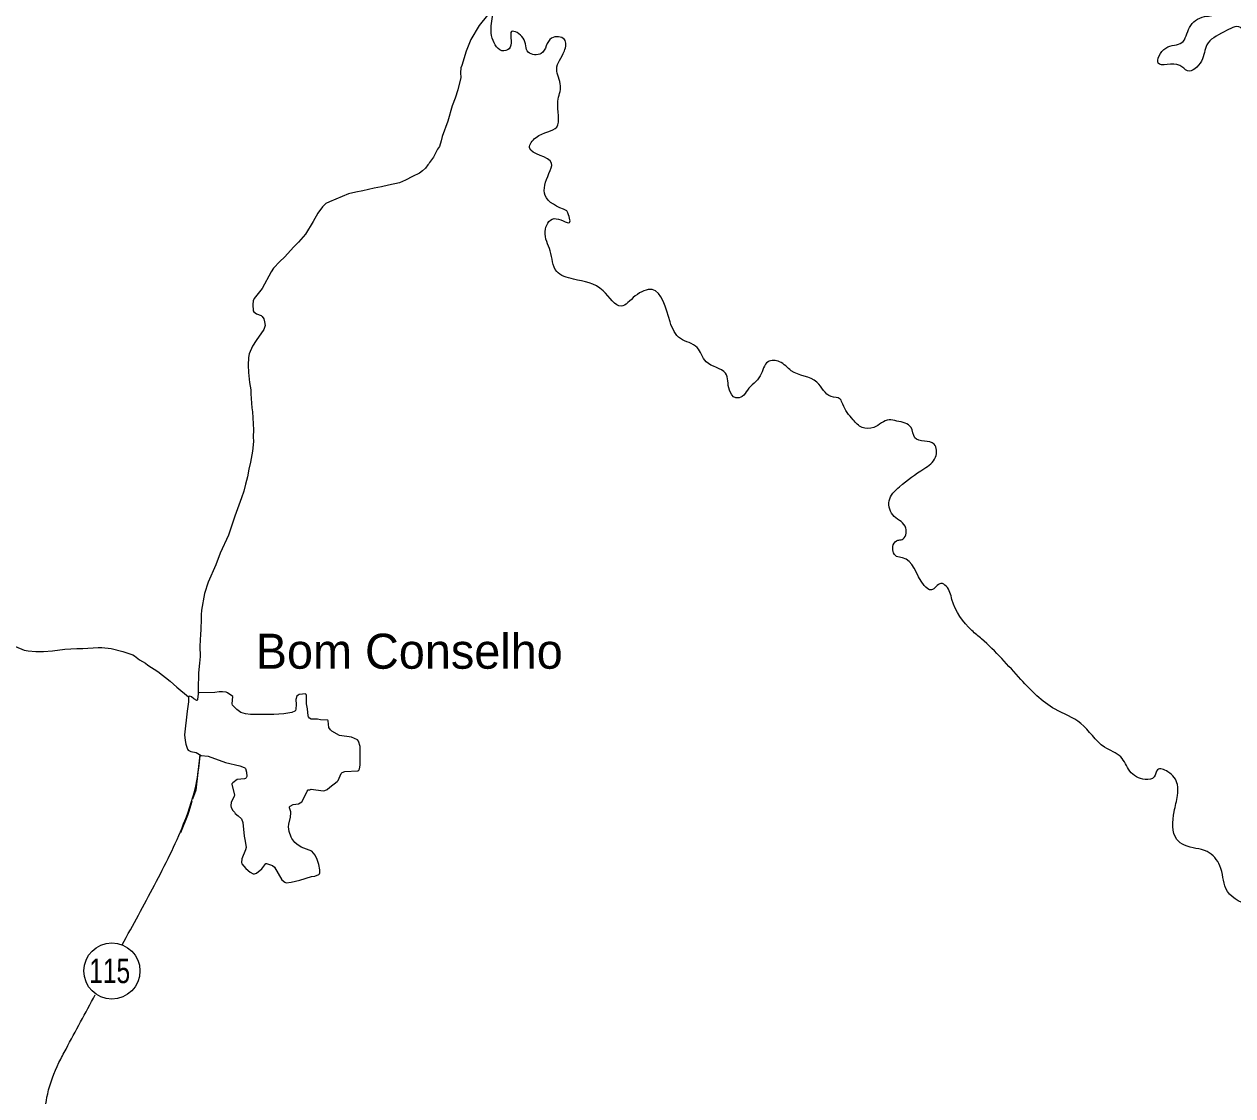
# Model space of a CAD drawing. Extents: x 553962 to 842807, y 8883888 to 9032388.
# Drawn here: x 751125 to 768390, y 8980977 to 8996286 of the extents above; entities that cross this region are included whole.
import ezdxf
from ezdxf.enums import TextEntityAlignment as Align

# ---------------------------------------------------------------- set-up
doc = ezdxf.new("R2010")
doc.units = 0
doc.header["$LTSCALE"] = 200
for name, color, linetype, lineweight in [('12', 7, 'Continuous', 25), ('21', 7, 'Continuous', 25), ('24', 7, 'Continuous', 25), ('41', 7, 'Continuous', 40), ('48', 7, 'Continuous', 25)]:
    doc.layers.add(name, color=color, linetype=linetype, lineweight=lineweight)

msp = doc.modelspace()

# ---------------------------------------------------------------- linework, layer by layer
at = {"layer": '12'}
for points in [[(757744.4, 8996414.5), (757626.8, 8996265.8), (757504.7, 8996067.5), (757436.7, 8995902.3), (757377.9, 8995697.9), (757364.3, 8995664.2), (757358.4, 8995591.1), (757364.1, 8995525.3), (757322.2, 8995349), (757280.8, 8995228.7), (757237.8, 8995120.5), (757176.2, 8994900.9), (757094.2, 8994681), (757080.3, 8994617.7), (757057.3, 8994539.4), (757030, 8994501.8), (756971.2, 8994387)], [(756971.2, 8994387), (756915.9, 8994309.4), (756906.2, 8994289.7), (756893.5, 8994278.5), (756857.7, 8994231), (756816.5, 8994191.4), (756771.9, 8994157.9), (756671.4, 8994111.8), (756570.5, 8994055.5), (756489.1, 8994020.4), (756331.1, 8993988), (756227.8, 8993960.6), (756124.8, 8993944.8), (755962.5, 8993905), (755863.1, 8993888), (755759, 8993864.5), (755485.9, 8993746.7)], [(755485.9, 8993746.7), (755436, 8993725.2), (755388.6, 8993678.9), (755319.8, 8993588), (755254.5, 8993469.5), (755142.1, 8993284), (755043.9, 8993171), (754978.6, 8993106.6), (754841.7, 8992955.8), (754779.1, 8992896.5), (754687.6, 8992799.4), (754651.5, 8992748.6), (754524.1, 8992512.1), (754411.1, 8992365.5), (754398.7, 8992336), (754391.5, 8992281.4), (754397.4, 8992190.1), (754407.1, 8992178.3), (754442.2, 8992150.2), (754510.5, 8992124.1), (754525.7, 8992111.7), (754546.5, 8992078.6), (754558.9, 8992034.2), (754566.8, 8991982.5), (754549.4, 8991924.7), (754437.6, 8991766.5), (754388.2, 8991683.9), (754341.2, 8991577.2), (754329.1, 8991522.1), (754326.6, 8991415.2), (754331, 8991312.1), (754345.5, 8991164.9), (754362.2, 8991061.7), (754363.2, 8991006.3), (754379.5, 8990807.5), (754388.1, 8990748.4), (754401.1, 8990490.5), (754395.5, 8990391.1), (754398.9, 8990324.6), (754386.9, 8990184.8), (754359, 8990030), (754333.6, 8989926.8), (754315.2, 8989820), (754285.7, 8989716.7), (754263.6, 8989613.7), (754232, 8989517.7), (754134.4, 8989256.1), (754043.8, 8988985.6), (753924, 8988727.3), (753924, 8988727.3), (753865.2, 8988561.9), (753752.1, 8988314.6), (753698.9, 8988155), (753660.3, 8987914.5), (753655.8, 8987849.5)], [(755485.9, 8993746.7), (755436, 8993725.2), (755388.6, 8993678.9), (755319.8, 8993588), (755254.5, 8993469.5), (755142.1, 8993284), (755043.9, 8993171), (754978.6, 8993106.6), (754841.7, 8992955.8), (754779.1, 8992896.5), (754687.6, 8992799.4), (754651.5, 8992748.6), (754524.1, 8992512.1), (754411.1, 8992365.5), (754398.7, 8992336), (754391.5, 8992281.4), (754397.4, 8992190.1), (754407.1, 8992178.3), (754442.2, 8992150.2), (754510.5, 8992124.1), (754525.7, 8992111.7), (754546.5, 8992078.6), (754558.9, 8992034.2), (754566.8, 8991982.5), (754549.4, 8991924.7), (754437.6, 8991766.5), (754388.2, 8991683.9), (754341.2, 8991577.2), (754329.1, 8991522.1), (754326.6, 8991415.2), (754331, 8991312.1), (754345.5, 8991164.9), (754362.2, 8991061.7), (754363.2, 8991006.3), (754379.5, 8990807.5), (754388.1, 8990748.4), (754401.1, 8990490.5), (754395.5, 8990391.1), (754398.9, 8990324.6), (754386.9, 8990184.8), (754359, 8990030), (754333.6, 8989926.8), (754315.2, 8989820), (754285.7, 8989716.7), (754263.6, 8989613.7), (754232, 8989517.7), (754134.4, 8989256.1), (754043.8, 8988985.6), (753924, 8988727.3), (753924, 8988727.3), (753865.2, 8988561.9), (753752.1, 8988314.6), (753698.9, 8988155), (753660.3, 8987914.5), (753655.8, 8987849.5)], [(753655.8, 8987849.5), (753652, 8987794.5), (753649.1, 8987635.6), (753642.4, 8987573.9), (753636.8, 8987402.8), (753638.3, 8987253.7), (753631.8, 8987159.1), (753615.3, 8987017.2), (753614.7, 8986926.3), (753609, 8986874.3), (753612.6, 8986736)], [(753655.8, 8987849.5), (753652, 8987794.5), (753649.1, 8987635.6), (753642.4, 8987573.9), (753636.8, 8987402.8), (753638.3, 8987253.7), (753631.8, 8987159.1), (753615.3, 8987017.2), (753614.7, 8986926.3), (753609, 8986874.3), (753612.6, 8986736)], [(751003.8, 8987394), (751126.1, 8987342.5), (751181.9, 8987333.4), (751289.8, 8987323.2), (751401.6, 8987324.8), (751529.8, 8987333.9), (751706.3, 8987356.5), (751878.9, 8987368.7), (751963.1, 8987366), (752183.8, 8987382), (752235.9, 8987380.9), (752367.8, 8987368.1), (752532.5, 8987322), (752678, 8987276), (752702.8, 8987264.2), (752772.2, 8987207.5), (752856.2, 8987158.5), (752892, 8987129.4), (753033.4, 8987040.5), (753213, 8986899.7), (753304.7, 8986813.7), (753474.8, 8986678.9)], [(753633, 8985850), (753576.7, 8985344), (753530.3, 8985214.1)], [(753519, 8985182.5), (753479.2, 8985039.8), (753458.8, 8984981.2), (753358.6, 8984732.6)]]:
    msp.add_lwpolyline(points, dxfattribs=at)
for points in [[(752526, 8983133.9), (752986.9, 8983987.8), (753403.6, 8984862), (753591.8, 8985477.9), (753638.8, 8985834.3)], [(752444.7, 8974591.9), (752220.7, 8974690.3), (751998.9, 8974824.7), (751911.5, 8975012.9), (751817.4, 8975268.3), (751824.1, 8975476.7), (751783.8, 8975691.7), (751676.2, 8975920.3), (751696.4, 8976135.3), (751783.8, 8976316.8), (751743.5, 8976458), (751541.8, 8976612.5), (751387.2, 8976773.8), (751340.2, 8977083), (751333.5, 8977432.5), (751346.9, 8977600.6), (751441, 8977812.6), (751535.1, 8978263.1), (751521.7, 8978828), (751528.4, 8979271.8), (751521.7, 8979621.5), (751427.6, 8980193.1), (751414.1, 8980616.7), (751461.2, 8981006.8), (751622.5, 8981450.6), (751723.3, 8981645.6), (752140.5, 8982419.4)]]:
    msp.add_spline(points, degree=3, dxfattribs=at)
at = {"layer": '21'}
for points in [[(754106.5, 8986680.5), (754028.4, 8986735.9), (754008.6, 8986741.8), (753959.7, 8986746.4), (753911.5, 8986745.8), (753847.3, 8986736.2), (753617.4, 8986734.1), (753610.5, 8986721), (753603, 8986636.5), (753598.5, 8986625.7), (753593.3, 8986622.8), (753548.2, 8986646.6), (753513.2, 8986676.1), (753489.4, 8986684.9), (753479.3, 8986681.3), (753473.2, 8986665.5), (753471.1, 8986603.5), (753456.9, 8986505.7)], [(755463.7, 8986343), (755359.2, 8986349), (755313.3, 8986357.6), (755225.2, 8986360), (755200.7, 8986372.1), (755184.6, 8986391.3), (755179.9, 8986406.1), (755172.6, 8986505.7), (755160.5, 8986575.6), (755157.9, 8986696.6), (755154.6, 8986709), (755144.5, 8986717.7), (755099.3, 8986716.4), (755051.6, 8986708.7), (755037.8, 8986701.8), (755021.5, 8986685), (755006.7, 8986638.5), (755009.5, 8986566), (755006.7, 8986501), (755001.5, 8986483.7), (754990.6, 8986472.3), (754949.5, 8986450.8), (754835.7, 8986433), (754694, 8986426.1), (754358.5, 8986424.1), (754285.6, 8986433.3), (754221.1, 8986453.4), (754162.9, 8986497.5), (754099.2, 8986557.1), (754095.9, 8986575.3), (754106.5, 8986680.5)], [(753456.9, 8986505.7), (753451.7, 8986470.4), (753417.7, 8986131.5), (753423.5, 8986054.9), (753436.8, 8985998.3), (753459.2, 8985928.4), (753468.7, 8985916.1), (753504.7, 8985896.3), (753581.4, 8985882.6), (753631.7, 8985851.6), (753656, 8985840.8), (753753.8, 8985828.2), (754001.5, 8985739.7), (754207.2, 8985690), (754265.7, 8985669.4), (754278, 8985661.9), (754285, 8985652.1), (754300.8, 8985600.5), (754303.9, 8985539.2), (754296.8, 8985521.3), (754284.9, 8985509.2), (754274.8, 8985505.2), (754168.7, 8985495.8), (754105.6, 8985448.6), (754092.8, 8985434.4), (754092.1, 8985422.4), (754127.9, 8985277.1), (754124.1, 8985252.2), (754079.9, 8985172.5), (754077, 8985121), (754081, 8985097.3), (754105.4, 8985051.6), (754127.7, 8985027.4), (754137.5, 8985008), (754181.1, 8984978.6), (754227.8, 8984934.9), (754247.5, 8984880.2), (754270.2, 8984687.2), (754283.8, 8984614.6), (754295.2, 8984523.1), (754286.3, 8984492.2), (754235.9, 8984364.6), (754229.1, 8984308.5), (754236.8, 8984288.9), (754289.6, 8984223.1), (754353.6, 8984172.3), (754396.8, 8984149.9), (754417.7, 8984147.5), (754444.8, 8984159.8), (754522, 8984218.2), (754577.1, 8984295.8), (754587.6, 8984296.2), (754671, 8984266.2), (754701.7, 8984245.3), (754806.1, 8984064), (754848, 8984027.6), (754866.2, 8984018.8), (754939.3, 8984028), (755065.3, 8984056.9), (755228.7, 8984110.9), (755278.6, 8984115.5), (755332.8, 8984138), (755345.8, 8984148.7), (755349.7, 8984161.8), (755350.8, 8984206.2), (755335.7, 8984282.9), (755311.7, 8984351.5), (755283.8, 8984415.4), (755236.2, 8984470.9), (755082.2, 8984529.5), (755020.7, 8984572.5), (754993.5, 8984596.2), (754950, 8984652.2), (754938.2, 8984672.7), (754911.7, 8984751.8), (754902.8, 8984821.5), (754904.4, 8984856.5), (754929.6, 8984958.3), (754935.6, 8985018.6), (754933.4, 8985034.7), (754913.9, 8985089.7), (754913.2, 8985105.4), (754922.8, 8985115.9), (754969.6, 8985136.5), (755045.1, 8985148.2), (755045.1, 8985148.2), (755089.7, 8985177.8), (755121.3, 8985227.3), (755167.3, 8985327.7), (755182.7, 8985345.9), (755206, 8985350), (755225, 8985358.8), (755398.6, 8985334.3), (755419.4, 8985337.3), (755454.3, 8985352.7), (755491.7, 8985386.9), (755598.4, 8985464.8), (755610.1, 8985482.6), (755653.5, 8985579.7), (755666.6, 8985594.3), (755707, 8985610.9)], [(755707, 8985610.9), (755890.2, 8985621.7), (755905.4, 8985627.2), (755915.8, 8985647.5), (755925.1, 8985701.8), (755922.8, 8985964.8), (755902.2, 8986043.6), (755886.2, 8986060.2), (755799.9, 8986101.9), (755630.8, 8986122.8), (755520.9, 8986187.7), (755503.2, 8986203.3), (755475.9, 8986240.2), (755469.1, 8986332.7), (755463.7, 8986343), (755463.7, 8986343)]]:
    msp.add_lwpolyline(points, dxfattribs=at)
at = {"layer": '21', "lineweight": 13}
for points in [[(753456.9, 8986505.7), (753451.7, 8986470.4), (753417.7, 8986131.5), (753423.5, 8986054.9), (753436.8, 8985998.3), (753459.2, 8985928.4), (753468.7, 8985916.1), (753504.7, 8985896.3), (753581.4, 8985882.6), (753631.7, 8985851.6), (753656, 8985840.8), (753753.8, 8985828.2), (754001.5, 8985739.7), (754207.2, 8985690), (754265.7, 8985669.4), (754278, 8985661.9), (754285, 8985652.1), (754300.8, 8985600.5), (754303.9, 8985539.2), (754296.8, 8985521.3), (754284.9, 8985509.2), (754274.8, 8985505.2), (754168.7, 8985495.8), (754105.6, 8985448.6), (754092.8, 8985434.4), (754092.1, 8985422.4), (754127.9, 8985277.1), (754124.1, 8985252.2), (754079.9, 8985172.5), (754077, 8985121), (754081, 8985097.3), (754105.4, 8985051.6), (754127.7, 8985027.4), (754137.5, 8985008), (754181.1, 8984978.6), (754227.8, 8984934.9), (754247.5, 8984880.2), (754270.2, 8984687.2), (754283.8, 8984614.6), (754295.2, 8984523.1), (754286.3, 8984492.2), (754235.9, 8984364.6), (754229.1, 8984308.5), (754236.8, 8984288.9), (754289.6, 8984223.1), (754353.6, 8984172.3), (754396.8, 8984149.9), (754417.7, 8984147.5), (754444.8, 8984159.8), (754522, 8984218.2), (754577.1, 8984295.8), (754587.6, 8984296.2), (754671, 8984266.2), (754701.7, 8984245.3), (754806.1, 8984064), (754848, 8984027.6), (754866.2, 8984018.8), (754939.3, 8984028), (755065.3, 8984056.9), (755228.7, 8984110.9), (755278.6, 8984115.5), (755332.8, 8984138), (755345.8, 8984148.7), (755349.7, 8984161.8), (755350.8, 8984206.2), (755335.7, 8984282.9), (755311.7, 8984351.5), (755283.8, 8984415.4), (755236.2, 8984470.9), (755082.2, 8984529.5), (755020.7, 8984572.5), (754993.5, 8984596.2), (754950, 8984652.2), (754938.2, 8984672.7), (754911.7, 8984751.8), (754902.8, 8984821.5), (754904.4, 8984856.5), (754929.6, 8984958.3), (754935.6, 8985018.6), (754933.4, 8985034.7), (754913.9, 8985089.7), (754913.2, 8985105.4), (754922.8, 8985115.9), (754969.6, 8985136.5), (755045.1, 8985148.2), (755045.1, 8985148.2), (755089.7, 8985177.8), (755121.3, 8985227.3), (755167.3, 8985327.7), (755182.7, 8985345.9), (755206, 8985350), (755225, 8985358.8), (755398.6, 8985334.3), (755419.4, 8985337.3), (755454.3, 8985352.7), (755491.7, 8985386.9), (755598.4, 8985464.8), (755610.1, 8985482.6), (755653.5, 8985579.7), (755666.6, 8985594.3), (755707, 8985610.9)], [(755707, 8985610.9), (755890.2, 8985621.7), (755905.4, 8985627.2), (755915.8, 8985647.5), (755925.1, 8985701.8), (755922.8, 8985964.8), (755902.2, 8986043.6), (755886.2, 8986060.2), (755799.9, 8986101.9), (755630.8, 8986122.8), (755520.9, 8986187.7), (755503.2, 8986203.3), (755475.9, 8986240.2), (755469.1, 8986332.7), (755463.7, 8986343), (755463.7, 8986343)]]:
    msp.add_lwpolyline(points, dxfattribs=at)
at = {"layer": '24'}
for points in [[(758879.2, 8993619.3), (758566.2, 8993840.3), (758621.5, 8994153.5), (758658.3, 8994300.8), (758345.4, 8994521.8), (758437.4, 8994669.2), (758731.9, 8994816.6), (758750.3, 8995184.9), (758787.1, 8995406), (758731.9, 8995645.4), (758842.3, 8995903.3), (758842.3, 8996069), (758658.3, 8996087.5), (758511, 8995866.4), (758327, 8995884.8), (758253.3, 8996087.5), (758087.7, 8996179.5), (758069.2, 8995958.5), (757977.2, 8995903.3), (757811.6, 8996087.5), (757811.6, 8996363.7), (757811.6, 8996492.7), (757682.7, 8996584.8), (757314.6, 8996658.4), (757259.3, 8996842.6), (757259.3, 8997026.8), (757038.5, 8997303.1), (756983.2, 8997542.5), (757167.3, 8997855.7), (757130.5, 8998187.2), (757001.6, 8998371.4), (757112.1, 8998702.9), (757222.5, 8998942.4), (757056.9, 8999181.8), (757056.9, 8999384.4), (756854.4, 8999476.5), (756836, 8999789.6), (757001.6, 8999955.4), (757093.7, 9000231.7), (757222.5, 9000581.7), (757425, 9000729), (757572.3, 9000968.5), (757719.5, 9000968.5), (757737.9, 9001171.1), (757682.7, 9001484.2), (757811.6, 9001668.4), (757866.8, 9001981.5), (758050.8, 9002313), (758290.1, 9002405.1), (758474.2, 9002294.6), (758676.7, 9002478.8), (759044.8, 9003105), (759192.1, 9003123.5), (759339.3, 9003289.2), (759541.8, 9003436.6)], [(771454.5, 8992786.6), (771363.4, 8992894.2), (771259, 8992936.7), (771154.7, 8992956), (771112.2, 8992994.7), (771127.6, 8993052.7), (771104.5, 8993091.4), (771004, 8993114.6), (770984.7, 8993219), (771054.2, 8993269.2), (771081.3, 8993323.4), (770961.5, 8993435.5), (770876.5, 8993423.9), (770745.1, 8993211.2), (770443.7, 8993172.6), (770227.3, 8993114.6), (770072.7, 8993110.7), (769817.6, 8993157.1), (769694, 8993307.9), (769655.3, 8993400.7), (769477.6, 8993485.8), (769338.5, 8993640.5), (769404.2, 8993733.3), (769520.1, 8993806.7), (769601.2, 8993895.7), (769833.1, 8993922.7), (770026.3, 8993980.7), (770053.4, 8994139.3), (770026.3, 8994270.7), (769918.1, 8994514.3), (769875.6, 8994672.9), (769914.3, 8995094.4), (769910.4, 8995237.4), (769910.4, 8995419.2), (769879.5, 8995477.2), (769829.2, 8995523.6), (769713.3, 8995519.7), (769655.3, 8995566.1), (769425.4, 8995635.7), (769162.7, 8995774.9), (769023.6, 8995991.4), (768760.8, 8996006.9), (768683.5, 8995991.4), (768498, 8996238.9), (768266.2, 8996177), (768018.8, 8995991.4), (767941.5, 8995759.4), (767740.6, 8995620.2), (767632.4, 8995697.6), (767323.3, 8995728.5), (767431.5, 8995945), (767663.3, 8996022.4), (767771.5, 8996238.9), (767987.9, 8996393.6), (768157.9, 8996455.5), (768142.5, 8996548.2), (767941.5, 8996656.5), (767833.3, 8996702.9), (767323.3, 8996409.1), (767014.1, 8996625.6), (766998.7, 8996981.3), (767091.4, 8997151.5), (766735.9, 8997136), (766148.5, 8997120.5), (766086.7, 8997429.9), (766210.3, 8997770.2), (766117.6, 8997924.8), (765932.1, 8997832), (765715.7, 8997940.3), (765823.9, 8998218.7), (765793, 8998435.2), (765793, 8998729.1), (765576.6, 8998837.4), (765375.7, 8998775.5), (765252, 8998992.1), (765329.3, 8999409.7), (765004.7, 8999517.9), (764772.8, 8999332.3), (764633.7, 8998976.6), (764278.2, 8998667.2), (764061.8, 8998760), (764200.9, 8999440.6), (764479.1, 8999657.1), (764602.8, 8999873.7), (764231.8, 9000059.3), (763690.8, 9000616.1), (763752.6, 9000832.6), (763969, 9001018.2), (764200.9, 9001126.5), (764355.5, 9001528.7), (764711, 9001606)], [(771983.6, 8980431.6), (771458.1, 8980369.7), (771148.9, 8980648.1), (771087.1, 8980988.4), (770932.5, 8981297.7), (770808.9, 8981638), (770345.2, 8981761.8), (770005.1, 8981885.5), (769819.6, 8982071.1), (769634.1, 8981854.6), (769479.5, 8982009.2), (769015.8, 8982318.6), (768923.1, 8982689.8), (768706.7, 8982937.2), (768593.5, 8983157.4), (768713.2, 8983415.3), (768842, 8983516.6), (768842, 8983590.2), (768630.3, 8983700.8), (768289.8, 8983940.2), (768207, 8984262.5), (768022.9, 8984465.2), (767700.8, 8984557.2), (767590.3, 8984640.1), (767553.5, 8985036.1), (767599.5, 8985266.4), (767599.5, 8985422.9), (767461.5, 8985607.1), (767314.2, 8985634.8), (767268.2, 8985533.4), (767139.4, 8985496.6), (766918.5, 8985616.3), (766789.6, 8985818.9), (766559.5, 8985957.1), (766219, 8986297.8), (765850.9, 8986500.4), (765363.1, 8986924.1), (764801.7, 8987504.3), (764663.6, 8987624), (764378.3, 8988066), (764295.5, 8988259.4), (764221.8, 8988296.3), (764083.8, 8988204.2), (763982.5, 8988268.6), (763669.6, 8988664.7), (763586.8, 8988683.1), (763540.8, 8988848.8), (763605.2, 8988913.3), (763665, 8988922.5), (763720.2, 8989088.3), (763554.6, 8989254.1), (763480.9, 8989475.1), (763628.2, 8989677.7), (763977.9, 8989935.6), (764143.6, 8990101.3), (764125.2, 8990285.5), (763849.1, 8990377.6), (763793.9, 8990525), (763591.4, 8990617.1), (763480.9, 8990635.5), (763260.1, 8990525), (763094.4, 8990525), (762965.5, 8990635.5), (762818.3, 8990856.5), (762781.5, 8990930.2), (762652.6, 8990967), (762450.1, 8991169.6), (762082, 8991335.4), (761916.3, 8991464.3), (761750.7, 8991464.3), (761640.2, 8991261.7), (761456.2, 8991059.1), (761382.5, 8990967), (761290.5, 8990948.6), (761198.5, 8991059.1), (761143.2, 8991298.6), (760867.1, 8991464.3), (760738.3, 8991666.9), (760499, 8991795.9), (760351.7, 8992035.3), (760094, 8992495.8), (759854.7, 8992403.7), (759652.3, 8992256.3), (759394.6, 8992477.3), (758971.2, 8992643.1), (758731.9, 8992753.6), (758639.9, 8993048.3), (758566.2, 8993324.6), (758695.1, 8993508.8), (758916, 8993453.6), (758879.2, 8993619.3)]]:
    msp.add_spline(points, degree=3, dxfattribs=at)
at = {"layer": '48'}
msp.add_circle((752378.4, 8982760.1), 401.3, dxfattribs=at)

# ---------------------------------------------------------------- texts
at = {"layer": '41'}
msp.add_text('Bom Conselho', height=500, dxfattribs=at).set_placement((754433.5, 8987078.3))
at = {"layer": '48', "width": 0.75}
msp.add_text('115', height=350, dxfattribs=at).set_placement((752346.8, 8982586.7), align=Align.CENTER)

doc.saveas('drawing.dxf')
